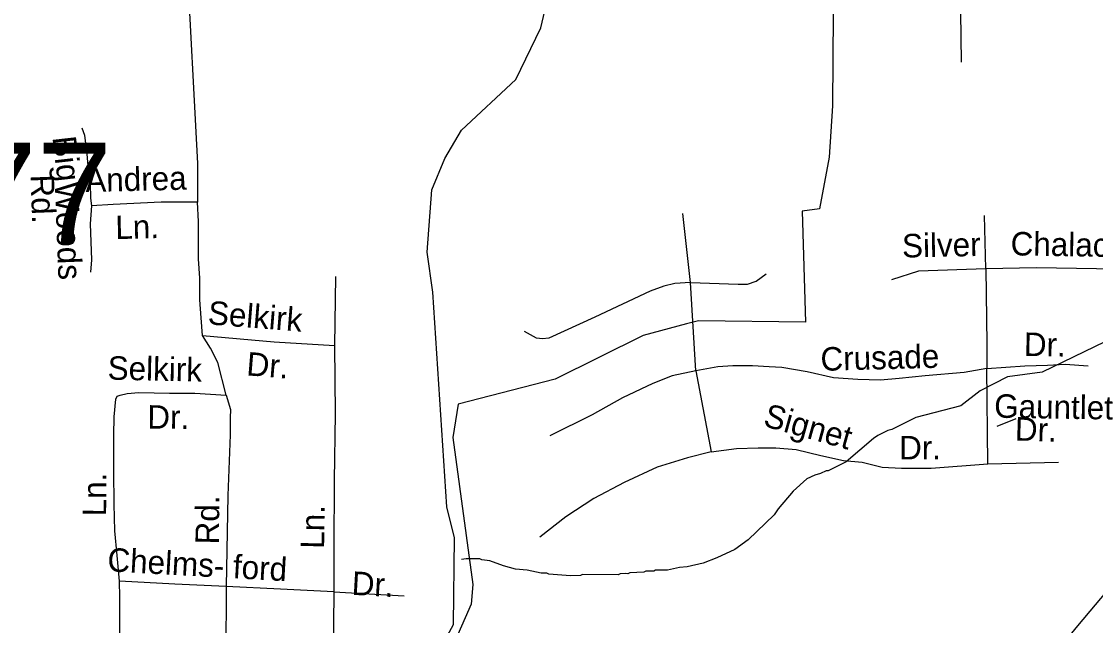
# Model space of a CAD drawing. Extents: x 1547597 to 1699558, y 810033 to 920809.
# Drawn here: x 1646803 to 1651146, y 865056 to 867498 of the extents above; entities that cross this region are included whole.
import ezdxf

# ---------------------------------------------------------------- set-up
doc = ezdxf.new("R2010")
doc.units = 0
for name, color, linetype in [('Exist Boundary Political City Limit New', 7, 'Continuous'), ('Exist Hydrographic Creek Single Shore', 7, 'Continuous'), ('Exist Hydrographic Misc Water Feature', 7, 'Continuous'), ('Exist Road Non-System Type 51', 7, 'Continuous'), ('Exist Road Non-System Type 51 Label', 7, 'Continuous'), ('Exist Road Primary US Attributed', 7, 'Continuous'), ('Exist Road Secondary Structure Pipe Number Label', 7, 'Continuous'), ('Map Preparation Boundary City Limit Buffer Line', 7, 'Continuous')]:
    doc.layers.add(name, color=color, linetype=linetype)

msp = doc.modelspace()

# ---------------------------------------------------------------- linework, layer by layer
at = {"layer": 'Exist Boundary Political City Limit New'}
msp.add_lwpolyline([(1650089.3, 868091.5), (1650081.8, 867157.7), (1650068.2, 866949.2), (1650029.4, 866741.2), (1649959.5, 866730.6), (1649973, 866282.4), (1649539.8, 866288.2), (1649491.7, 866275.4), (1649316, 866229.1), (1648960.9, 866051.9), (1648568.4, 865951.5), (1648546.4, 865816.2), (1648627.2, 865222.2), (1648621.5, 865142.8), (1648455.7, 864765.8)], dxfattribs=at)
at = {"layer": 'Exist Hydrographic Creek Single Shore'}
for points in [[(1648443.3, 866565.8), (1648462.1, 866817.7), (1648514.1, 866944.6), (1648582.1, 867058.1), (1648801.1, 867263.8), (1648903.2, 867471.8), (1649149.1, 868520.6), (1649218.1, 868693.1), (1649379.5, 868841.9), (1649482.6, 868947.6), (1649739.8, 869212.7), (1649867, 869456.5), (1650313.4, 870125.4), (1650354.8, 870163.8), (1650406.4, 870203.1)], [(1646794.1, 863966.1), (1647044.1, 863888.8), (1647244.1, 863917.5), (1647347.1, 864184.6), (1647466.2, 864323.4), (1647575.1, 864380.2), (1648017.1, 864410.7), (1648084.1, 864448.7), (1648170.1, 864650.5), (1648499.1, 864968.8), (1648550.2, 865059.7), (1648554.2, 865410.8), (1648522.2, 865536.2), (1648466.1, 866404), (1648443.3, 866565.8)]]:
    msp.add_lwpolyline(points, dxfattribs=at)
at = {"layer": 'Exist Hydrographic Misc Water Feature'}
msp.add_lwpolyline([(1651183.4, 866202.4), (1650930.4, 866080.5), (1650789.9, 866061.7), (1650679.3, 866005.4), (1650600.9, 865944.1), (1650419.9, 865897.7), (1650322.1, 865848), (1650306.1, 865844.1), (1650266, 865824.4), (1650248, 865812.6), (1650137.4, 865717.6), (1650065.2, 865682.2), (1650057.2, 865682.2), (1650033.2, 865670.4), (1650011.2, 865664.6), (1649979.1, 865648.9), (1649922.8, 865599.4), (1649862.3, 865527.9), (1649846.2, 865504), (1649741.6, 865403), (1649687.4, 865363.5), (1649615.2, 865330), (1649559.1, 865308.5), (1649495, 865293), (1649463.1, 865291.3), (1649415.1, 865279.7), (1649367.1, 865280.1), (1649359.1, 865276.2), (1649327.1, 865276.4), (1649319.1, 865272.5), (1649263.1, 865268.9), (1649255.1, 865265), (1649247.1, 865267.1), (1649223.1, 865265.2), (1649215.1, 865261.4), (1649071.3, 865262.5), (1649063.2, 865258.6), (1649023.2, 865256.9), (1648935.4, 865263.6), (1648927.5, 865267.7), (1648903.5, 865267.8), (1648847.6, 865280.3), (1648799.7, 865284.7), (1648751.8, 865297), (1648696.1, 865317.5), (1648664.1, 865321.7), (1648656.1, 865325.8), (1648600.2, 865326.3), (1648581.5, 865323)], dxfattribs=at)
at = {"layer": 'Exist Road Non-System Type 51'}
for p, q in [((1649508.4, 866442.3), (1649476.4, 866721.8)), ((1648072, 866467.5), (1648068.4, 866187.7)), ((1649529.7, 866085.4), (1649508.4, 866442.3)), ((1648066.3, 865192), (1648350.2, 865176.2))]:
    msp.add_line(p, q, dxfattribs=at)
for points in [[(1647473.5, 868410.9), (1647470.2, 867762.9), (1647514, 866924), (1647514, 866768)], [(1650646.1, 868326.4), (1650593.1, 868170.2), (1650599.3, 867948.4), (1650596.2, 867839.1), (1650602.4, 867333.1)], [(1647046.7, 867067.9), (1647058.1, 867037.9), (1647066.7, 866961.6), (1647071.7, 866899.5), (1647080.7, 866843.5), (1647081.7, 866783.4), (1647085.1, 866753.3)], [(1647085.1, 866753.3), (1647080.2, 866680.2), (1647085.9, 866534.2), (1647081.7, 866485.3)], [(1647514, 866768), (1647367.8, 866768), (1647172.8, 866758.2), (1647085.1, 866753.3)], [(1647534.6, 866228.3), (1647528.6, 866299.8), (1647523.8, 866373), (1647523.8, 866460.7), (1647518.9, 866538.8), (1647518.9, 866611.9), (1647518.9, 866689.9), (1647514, 866768)], [(1650703, 866498.4), (1650696.3, 866713.9)], [(1650703, 866498.4), (1650430.1, 866488.1), (1650321, 866454)], [(1651864.1, 866346.2), (1651716, 866399.4), (1651617.1, 866443.8), (1651555.7, 866467.7), (1651501.1, 866484.7), (1651439.7, 866488.1), (1651149.8, 866498.4), (1650907.7, 866501.8), (1650703, 866498.4)], [(1650703, 866498.4), (1650706.4, 866194.6), (1650706.4, 866146.8), (1650706.4, 866095.7)], [(1649508.4, 866442.3), (1649444.3, 866439.4), (1649400.7, 866427.8), (1649345.4, 866407.4), (1649121.4, 866302.6), (1648935.2, 866218.2), (1648909, 866215.2), (1648885.7, 866218.2), (1648836.3, 866244.4)], [(1649508.4, 866442.3), (1649700.4, 866436.5), (1649738.2, 866436.5), (1649773.1, 866448.2), (1649813.8, 866477.3)], [(1647630, 865987.3), (1647596.8, 866120), (1647566.8, 866177.7), (1647534.6, 866228.3)], [(1647534.6, 866228.3), (1647824.6, 866203.2), (1648068.4, 866187.7)], [(1648068.4, 866187.7), (1648070.8, 865911.7), (1648067.1, 865641.8), (1648065.6, 865369.9), (1648066.3, 865192)], [(1650706.4, 866095.7), (1650614.3, 866078.6), (1650457.4, 866064.9), (1650351.7, 866054.7), (1650276.7, 866047.9), (1650184.6, 866051.3), (1650085.7, 866058.1), (1649979.9, 866082), (1649877.6, 866099.1), (1649826.4, 866102.5), (1649758.2, 866105.9), (1649679.8, 866105.9), (1649618.4, 866102.5), (1649529.7, 866085.4)], [(1650706.4, 866095.7), (1650859.9, 866105.9), (1650952, 866109.3), (1651023.6, 866112.7), (1651115.7, 866105.9)], [(1650709.8, 865710), (1650706.4, 866095.7)], [(1649529.7, 866085.4), (1649434.2, 866064.9), (1649355.8, 866034.2), (1649233, 865976.2), (1649110.2, 865907.9), (1648939.6, 865822.6)], [(1649529.7, 866085.4), (1649591.1, 865757.8)], [(1647199.2, 865235), (1647189.9, 865339), (1647180.5, 865439.1), (1647177.1, 865547.2), (1647176, 865679.1), (1647176.7, 865825.2), (1647178, 865899.6), (1647183.7, 865970.9), (1647189.7, 865983), (1647201.6, 865986.9), (1647229.4, 865993.6), (1647277.7, 865998.4), (1647401.7, 865995.7), (1647503.6, 865995), (1647630, 865987.3)], [(1647630, 865987.3), (1647647.9, 865929.1), (1647646.8, 865896.2), (1647647, 865826.7), (1647637, 865582.3), (1647630.8, 865214.4)], [(1650823.9, 865891.8), (1650746.9, 865861)], [(1649591.1, 865757.8), (1649495.6, 865733.9), (1649372.8, 865696.4), (1649239.8, 865634.9), (1649117, 865570.1), (1649004.4, 865495), (1648898.7, 865413.1)], [(1649591.1, 865757.8), (1649693.4, 865771.4), (1649782.1, 865774.8), (1649853.7, 865774.8), (1649935.6, 865768), (1650034.5, 865744.1), (1650126.6, 865723.7), (1650201.6, 865716.8), (1650283.5, 865696.4), (1650361.9, 865692.9), (1650481.3, 865692.9), (1650709.8, 865710)], [(1650709.8, 865710), (1650996.3, 865716.8)], [(1647238.2, 864065), (1647225, 864191.1), (1647205.7, 864295.2), (1647196.1, 864375.2), (1647192.7, 864463.1), (1647187.3, 864553.3), (1647187.8, 864655.1), (1647192.3, 864749.1), (1647196.9, 864849), (1647199.7, 864967), (1647200.4, 865079.1), (1647200.9, 865171.1), (1647199.2, 865235)], [(1647630.8, 865214.4), (1647423.1, 865223.6), (1647199.2, 865235)], [(1647630.8, 865214.4), (1647629.1, 864936.5), (1647625.5, 864638.6), (1647622.5, 864472.6)], [(1648066.3, 865192), (1647850.7, 865203.1), (1647630.8, 865214.4)], [(1648066.3, 865192), (1648062.2, 864800), (1648060.6, 864563.9), (1648055.7, 864382.1)]]:
    msp.add_lwpolyline(points, dxfattribs=at)
at = {"layer": 'Exist Road Primary US Attributed'}
msp.add_lwpolyline([(1650041.5, 863816.6), (1650235.2, 864051.9), (1650402.9, 864248.7), (1650551.8, 864429.6), (1650847, 864777.8), (1651073.8, 865054.3), (1651310.4, 865335), (1651423, 865474.3), (1651531.4, 865608.3)], dxfattribs=at)
at = {"layer": 'Map Preparation Boundary City Limit Buffer Line'}
msp.add_lwpolyline([(1650089.3, 868091.5), (1650081.8, 867157.7), (1650068.2, 866949.2), (1650029.4, 866741.2), (1649959.5, 866730.6), (1649973, 866282.4), (1649539.8, 866288.2), (1649491.7, 866275.4), (1649316, 866229.1), (1648960.9, 866051.9), (1648568.4, 865951.5), (1648546.4, 865816.2), (1648627.2, 865222.2), (1648621.5, 865142.8), (1648455.7, 864765.8)], dxfattribs=at)

# ---------------------------------------------------------------- texts
at = {"layer": 'Exist Road Non-System Type 51 Label'}
for s, rotation, p in [('Big', 276.4806, (1646927.6, 867029.8)), ('Rd.', 272.2109, (1646838.7, 866877.6)), ('Andrea', 1.4038, (1647061.8, 866808.3)), ('Woods', 272.2109, (1646937.1, 866846.9)), ('Ln.', 1.4038, (1647183.2, 866618.2)), ('Silver', 1.1416, (1650364.4, 866543.6)), ('Chalace', 359.0949, (1650802.1, 866552.7)), ('Selkirk', 355.4329, (1647554.2, 866274.2)), ('Dr.', 359.1313, (1650855.7, 866146)), ('Crusade', 1.5286, (1650035, 866085.6)), ('Selkirk', 358.7436, (1647150.4, 866050.4)), ('Dr.', 355.4329, (1647710.2, 866067.7)), ('Gauntlet', 359.0825, (1650735.6, 865896.5)), ('Dr.', 359.6235, (1647311.3, 865852.1)), ('Signet', 344.3965, (1649798.1, 865863.7)), ('Dr.', 358.2185, (1650818.7, 865804.2)), ('Ln.', 89.7001, (1647144.9, 865497.3)), ('Rd.', 89.5118, (1647601.1, 865383.8)), ('Ln.', 89.2185, (1648026.3, 865366)), ('Chelms- ford', 356.8196, (1647148.2, 865275.7)), ('Dr.', 356.8196, (1648136.2, 865180.6))]:
    msp.add_text(s, height=95, rotation=rotation, dxfattribs=at).set_placement(p)
msp.add_text('Dr.', height=95, dxfattribs=at).set_placement((1650351.7, 865727.8))
at = {"layer": 'Exist Road Secondary Structure Pipe Number Label'}
msp.add_text('P177', height=410.1, dxfattribs=at).set_placement((1645888.9, 866598.2))

doc.saveas('drawing.dxf')
